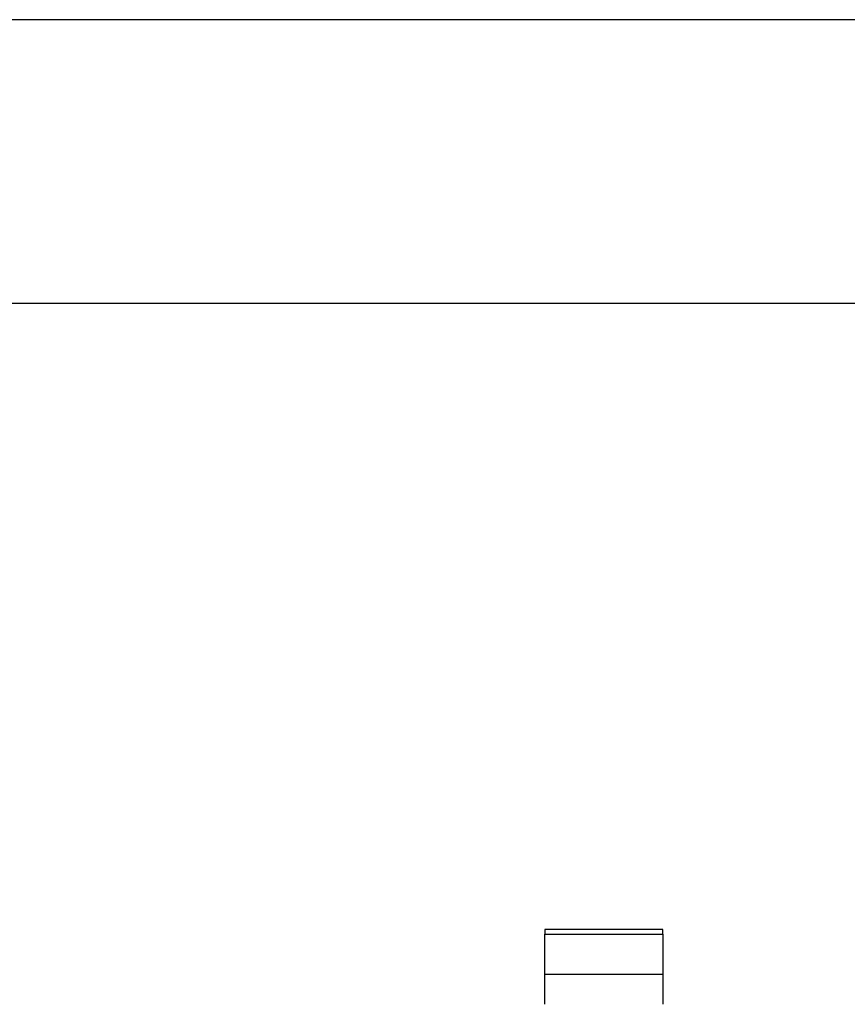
# Model space of a CAD drawing. Extents: x 2651 to 7771, y -1163 to 1075.
# Tile 449 of 490: x 5245 to 5280, y 1033 to 1075. Entities that reach past the tile are written whole.
import ezdxf

# ---------------------------------------------------------------- set-up
doc = ezdxf.new("R2010")
doc.units = 0
doc.header["$LTSCALE"] = 10
doc.linetypes.add('DASHED', pattern=[0.75, 0.5, -0.25])
doc.linetypes.add('PHANTOM', pattern=[2.5, 1.25, -0.25, 0.25, -0.25, 0.25, -0.25])
for name, color, linetype in [('15', 7, 'CONTINUOUS'), ('BOX', 4, 'CONTINUOUS'), ('DIM', 3, 'CONTINUOUS'), ('PART', 7, 'CONTINUOUS')]:
    doc.layers.add(name, color=color, linetype=linetype)

# ---------------------------------------------------------------- blocks, each defined once
blk = doc.blocks.new('FDSFG')
at = {"layer": 'BOX', "color": 3}
for points in [[(1944.351, 1260.01), (1944.351, 120.01), (2764.351, 120.01), (2764.351, 1260.01)], [(1954.351, 1250.01), (1954.351, 130.01), (2754.351, 130.01), (2754.351, 1250.01)]]:
    blk.add_lwpolyline(points, close=True, dxfattribs=at)
blk = doc.blocks.new('A$C069B29F4')
at = {"layer": '15', "color": 53, "linetype": 'Continuous'}
for p, q in [((61.3, 648.521), (61.3, 648.313)), ((66.3, 648.521), (61.3, 648.521)), ((66.3, 648.313), (66.3, 648.521)), ((61.3, 645.351), (61.3, 648.313)), ((66.3, 648.313), (66.3, 645.351))]:
    blk.add_line(p, q, dxfattribs=at)
at = {"layer": '15', "color": 252, "linetype": 'PHANTOM'}
blk.add_line((61.3, 648.313), (66.3, 648.313), dxfattribs=at)
at = {"layer": '15', "color": 252, "linetype": 'DASHED'}
blk.add_line((61.3, 646.621), (66.3, 646.621), dxfattribs=at)

msp = doc.modelspace()

# ---------------------------------------------------------------- block references
at = {"layer": 'DIM'}
msp.add_blockref('A$C069B29F4', (5205.684, 387.642), dxfattribs=at)
at = {"layer": 'PART', "xscale": 1.2, "yscale": 1.2, "zscale": 1.2}
msp.add_blockref('FDSFG', (2385.462, -437.37), dxfattribs=at)

doc.saveas('drawing.dxf')
